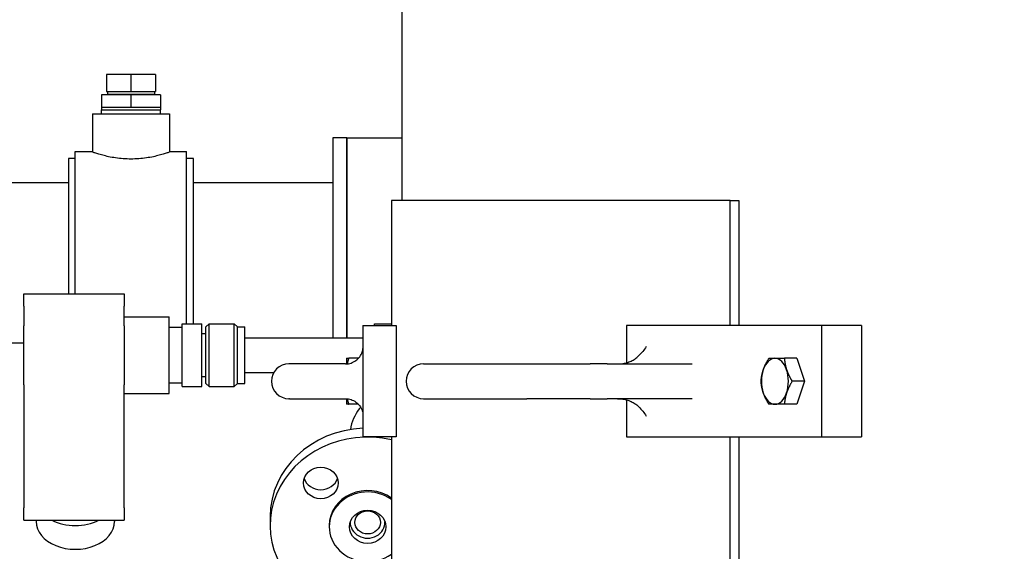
# Model space of a CAD drawing. Header units: inches. Extents: x 36 to 1719, y -84 to 1122.
# Tile 478 of 558: x 642 to 659, y 811 to 821. Entities that reach past the tile are written whole.
import ezdxf

# ---------------------------------------------------------------- set-up
doc = ezdxf.new("R2010")
doc.units = ezdxf.units.IN
doc.header["$LTSCALE"] = 48
doc.header["$MEASUREMENT"] = 0
doc.layers.add('Dimension (ANSI)', color=7, linetype='Continuous', lineweight=25)
doc.layers.add('Visible (ANSI)', color=7, linetype='Continuous', lineweight=30)
doc.styles.add('Note Text (ANSI)', font='tahoma.ttf')
doc.dimstyles.new('Architectural (ANSI)', dxfattribs={"dimscale": 48, "dimtxt": 0.125, "dimasz": 0.098425, "dimexe": 0.125, "dimexo": 0.0625, "dimgap": 0.031496, "dimtad": 0, "dimtih": 1, "dimtoh": 1, "dimdec": 4, "dimrnd": 1e-08, "dimzin": 3, "dimdsep": 46, "dimlunit": 4, "dimtxsty": 'Note Text (ANSI)', "dimcen": 0.09, "dimdle": 0.393701, "dimclrd": 256, "dimclre": 256, "dimclrt": 256, "dimadec": 0, "dimazin": 3, "dimtfac": 0.96, "dimtofl": 0, "dimtmove": 0, "dimatfit": 3, "dimfxl": 1, "dimfrac": 2, "dimtolj": 1, "dimtzin": 12, "dimlwd": -1, "dimlwe": -1, "dimarcsym": 0})

# ---------------------------------------------------------------- blocks, each defined once
blk = doc.blocks.new('*D22')
at = {"layer": 'Defpoints', "color": 0, "transparency": 16777216}
for p in [(690.014, 1004.053), (597.741, 757.491), (727.918, 757.491)]:
    blk.add_point(p, dxfattribs=at)
at = {"layer": 'Dimension (ANSI)', "transparency": 16777216}
for p, q in [((687.014, 1004.053), (591.741, 1004.053)), ((597.741, 999.328), (597.741, 903.572)), ((597.741, 762.216), (597.741, 892.973)), ((724.918, 757.491), (591.741, 757.491))]:
    blk.add_line(p, q, dxfattribs=at)
for points in [[(596.953, 999.328), (598.528, 999.328), (597.741, 1004.053)], [(596.953, 762.216), (598.528, 762.216), (597.741, 757.491)]]:
    blk.add_solid(points, dxfattribs=at)
at = {"layer": 'Dimension (ANSI)', "transparency": 16777216, "insert": (577.782, 902.06), "char_height": 6, "attachment_point": 1, "style": 'Note Text (ANSI)'}
blk.add_mtext('\\A1;20\'-6 9/16"', dxfattribs=at)

msp = doc.modelspace()

# ---------------------------------------------------------------- linework, layer by layer
at = {"layer": 'Visible (ANSI)'}
for p, q in [((648.65671, 822.1246), (648.65671, 817.7414)), ((643.79268, 820.00356), (643.35268, 820.00356)), ((643.35268, 820.00356), (643.35268, 819.69356)), ((643.79268, 820.00356), (643.79268, 819.69356)), ((644.23268, 820.00356), (643.79268, 820.00356)), ((644.23268, 820.00356), (644.23268, 819.69356)), ((643.35268, 819.69356), (643.79268, 819.69356)), ((643.36877, 819.69356), (643.36877, 819.64974)), ((643.79268, 819.69356), (644.23268, 819.69356)), ((644.2166, 819.69356), (644.2166, 819.64974)), ((643.26268, 819.63356), (643.26268, 819.41356)), ((643.79268, 819.63356), (643.26268, 819.63356)), ((643.36877, 819.64974), (644.2166, 819.64974)), ((643.36927, 819.63356), (643.36877, 819.64974)), ((643.79268, 819.63356), (643.79268, 819.41356)), ((644.32268, 819.63356), (643.79268, 819.63356)), ((644.21609, 819.63356), (644.2166, 819.64974)), ((644.32268, 819.63356), (644.32268, 819.41356)), ((643.26226, 819.41356), (643.26268, 819.41356)), ((643.26226, 819.41356), (643.26226, 819.36974)), ((643.26226, 819.36974), (644.3231, 819.36974)), ((643.26465, 819.29356), (643.26226, 819.36974)), ((643.26268, 819.41356), (643.50947, 819.41356)), ((643.50947, 819.41356), (643.54589, 819.41356)), ((643.54589, 819.41356), (643.79268, 819.41356)), ((643.79268, 819.41356), (644.03947, 819.41356)), ((644.03947, 819.41356), (644.07589, 819.41356)), ((644.07589, 819.41356), (644.32268, 819.41356)), ((644.32072, 819.29356), (644.3231, 819.36974)), ((644.32268, 819.41356), (644.3231, 819.41356)), ((644.3231, 819.41356), (644.3231, 819.36974)), ((643.10268, 819.29356), (644.48268, 819.29356)), ((643.10268, 819.29356), (643.10268, 818.60616)), ((644.48268, 819.29356), (644.48268, 818.60616)), ((647.41768, 818.8664), (647.41768, 815.27452)), ((647.66768, 818.8664), (647.41768, 818.8664)), ((647.66768, 818.8664), (647.66768, 815.27452)), ((647.66768, 818.8664), (648.65671, 818.8664)), ((647.66768, 815.27452), (647.66768, 818.8664)), ((642.66768, 818.4914), (642.66768, 816.06236)), ((642.79268, 818.4914), (642.66768, 818.4914)), ((642.79268, 816.06236), (642.79268, 818.6164)), ((642.79268, 818.6164), (643.07368, 818.6164)), ((644.51168, 818.6164), (644.79268, 818.6164)), ((644.79268, 815.52591), (644.79268, 818.6164)), ((644.91768, 818.4914), (644.79268, 818.4914)), ((644.91768, 815.52591), (644.91768, 818.4914)), ((642.66768, 818.0539), (636.79268, 818.0539)), ((647.41768, 818.0539), (644.91768, 818.0539)), ((654.55751, 817.7414), (648.46921, 817.7414)), ((648.46921, 817.7414), (648.46921, 815.4914)), ((654.55751, 815.4914), (654.55751, 817.7414)), ((654.55751, 817.7414), (654.70964, 817.7414)), ((654.70964, 817.7414), (654.70964, 815.4914)), ((641.87015, 815.84269), (641.87015, 816.06236)), ((641.87015, 816.06236), (643.66768, 816.06236)), ((643.66768, 816.06236), (643.66768, 815.84269)), ((641.87015, 815.84269), (641.87015, 815.48914)), ((643.66768, 815.48914), (643.66768, 815.84269)), ((643.66768, 815.65064), (644.48018, 815.65064)), ((644.48018, 814.27341), (644.48018, 815.65064)), ((641.87015, 814.42848), (641.87015, 815.48914)), ((643.66768, 815.48914), (643.66768, 814.42848)), ((644.48018, 815.46314), (644.71041, 815.46314)), ((644.71041, 814.39814), (644.71041, 815.52591)), ((644.71041, 815.52591), (645.06785, 815.52591)), ((645.06785, 814.39814), (645.06785, 815.52591)), ((645.13956, 815.46938), (645.19596, 815.52591)), ((645.13956, 814.45467), (645.13956, 815.46938)), ((645.19596, 814.39814), (645.19596, 815.52591)), ((645.19596, 815.52591), (645.64869, 815.52591)), ((645.64869, 814.39814), (645.64869, 815.52591)), ((645.70509, 815.46938), (645.64869, 815.52591)), ((645.70509, 814.45467), (645.70509, 815.46938)), ((645.70509, 815.46938), (645.839, 815.46938)), ((645.839, 814.45467), (645.839, 815.46938)), ((647.95949, 815.4914), (648.55645, 815.4914)), ((647.95949, 815.4914), (647.95949, 814.50503)), ((648.16768, 815.4914), (648.16768, 815.52452)), ((648.16768, 815.52452), (648.46921, 815.52452)), ((648.55645, 815.4914), (648.55645, 813.4914)), ((652.69046, 815.4914), (652.69046, 814.8246)), ((656.19776, 815.4914), (652.69046, 815.4914)), ((656.19776, 815.4914), (656.19776, 813.4914)), ((656.91091, 815.4914), (656.19776, 815.4914)), ((656.91091, 815.4914), (656.91091, 813.4914)), ((645.06785, 815.34676), (645.13956, 815.34676)), ((645.839, 815.27452), (647.95949, 815.27452)), ((641.87015, 815.1789), (636.79268, 815.1789)), ((646.64208, 814.8039), (646.62939, 814.8039)), ((647.1916, 814.8039), (646.64208, 814.8039)), ((647.64763, 814.8039), (647.1916, 814.8039)), ((647.66646, 814.90477), (647.66647, 814.90478)), ((647.87889, 814.90478), (647.70244, 814.90478)), ((649.04889, 814.8039), (650.9051, 814.8039)), ((650.9051, 814.8039), (652.03744, 814.8039)), ((652.34404, 814.8039), (652.03744, 814.8039)), ((652.34404, 814.8039), (653.87421, 814.8039)), ((655.75272, 814.90478), (655.52873, 814.90478)), ((655.75272, 814.90478), (655.89223, 814.4914)), ((645.06785, 814.57729), (645.13956, 814.57729)), ((645.839, 814.64952), (646.35985, 814.64952)), ((641.87015, 814.42848), (641.87015, 812.21877)), ((643.66768, 812.21877), (643.66768, 814.42848)), ((644.48018, 814.46091), (644.71041, 814.46091)), ((644.71041, 814.39814), (645.06785, 814.39814)), ((645.13956, 814.45467), (645.19596, 814.39814)), ((645.19596, 814.39814), (645.64869, 814.39814)), ((645.70509, 814.45467), (645.64869, 814.39814)), ((645.70509, 814.45467), (645.839, 814.45467)), ((647.95949, 814.50503), (647.95949, 814.47776)), ((647.95949, 814.47776), (647.95949, 813.4914)), ((655.89223, 814.4914), (655.66824, 814.4914)), ((655.89223, 814.4914), (655.75272, 814.07801)), ((643.66768, 814.27341), (644.48018, 814.27341)), ((646.64208, 814.1789), (646.62939, 814.1789)), ((646.64208, 814.1789), (647.1916, 814.1789)), ((647.1916, 814.1789), (647.64763, 814.1789)), ((647.66646, 814.07802), (647.66647, 814.07801)), ((647.87889, 814.07801), (647.70244, 814.07801)), ((649.04889, 814.1789), (650.9051, 814.1789)), ((652.03744, 814.1789), (650.9051, 814.1789)), ((652.03744, 814.1789), (652.34404, 814.1789)), ((653.87421, 814.1789), (652.34404, 814.1789)), ((652.69046, 814.1582), (652.69046, 813.4914)), ((655.75272, 814.07801), (655.52873, 814.07801)), ((648.55645, 813.4914), (647.95949, 813.4914)), ((648.46921, 813.4914), (648.46921, 810.4914)), ((652.69046, 813.4914), (656.19776, 813.4914)), ((654.55751, 806.9914), (654.55751, 813.4914)), ((654.70964, 813.4914), (654.70964, 806.9914)), ((656.19776, 813.4914), (656.91091, 813.4914)), ((641.87015, 811.9991), (641.87015, 812.21877)), ((643.66768, 812.21877), (643.66768, 811.9991)), ((641.87015, 811.9991), (643.6674, 811.9991)), ((642.0889, 811.9991), (642.0889, 811.97084)), ((643.49638, 811.9991), (643.49646, 811.97302)), ((646.29268, 812.06416), (646.29268, 811.90356)), ((647.73018, 811.9688), (647.73018, 811.95745)), ((648.35518, 811.9688), (648.35518, 811.95745)), ((647.35268, 811.90356), (647.35268, 811.8782))]:
    msp.add_line(p, q, dxfattribs=at)
for centre in [(646.62939, 814.4914), (649.04889, 814.4914)]:
    msp.add_arc(centre, 0.3125, 90, 270, dxfattribs=at)
for centre, major_axis, ratio, start_param, end_param in [((647.66647, 814.4914), (0, 0.41339), 0.00399463, 0.00691901, 0.71183015), ((655.35926, 814.4914), (0, 0.41339), 0.58454884, 0, 1.04719755), ((655.35926, 814.4914), (0, 0.41339), 0.58454884, 5.23598776, 6.28318531), ((655.35926, 814.4914), (0, -0.41339), 0.58454884, 4.1887902, 5.23598776), ((655.35926, 814.4914), (0, 0.41339), 0.58454884, 4.1887902, 5.23598776), ((655.35926, 814.4914), (0, -0.41339), 0.58454884, 5.23598776, 6.28318531), ((655.35926, 814.4914), (0, -0.41339), 0.58454884, 0, 1.04719755), ((647.66647, 814.4914), (0, -0.41339), 0.00399463, 5.57135516, 6.2762663), ((648.04268, 811.90356), (-1.75, 0), 0.90630779, 4.4661768, 7.38134592), ((648.04268, 812.06416), (-1.75, 0), 0.90630779, 4.75994625, 6.28318531), ((647.20122, 812.82678), (-0.3125, 0), 0.90630779, 0.28745759, 2.85413506), ((648.04268, 811.8782), (-0.69, 0), 0.90630779, 4.04598774, 8.52038288), ((648.04268, 811.90356), (-0.69, 0), 0.90630779, 4.04598774, 6.28318531), ((642.79268, 811.97138), (-0.70378, -0.00109), 0.70710636, 6.28209127, 9.425872), ((642.79202, 812.39609), (0.70312, 0.00109), 0.70710636, 4.06416639, 5.35623543), ((648.04268, 811.95745), (-0.3125, 0), 0.90630779, 6.24018794, 9.46777532)]:
    msp.add_ellipse(centre, major_axis=major_axis, ratio=ratio, start_param=start_param, end_param=end_param, dxfattribs=at)
for centre, major_axis in [((647.20122, 812.66618), (0.3125, 0)), ((648.04268, 811.8782), (-0.3281, 0)), ((648.04268, 811.95745), (0.2295, 0))]:
    msp.add_ellipse(centre, major_axis=major_axis, ratio=0.90630779, dxfattribs=at)
for points, knots in [([(644.51168, 818.6164), (644.51168, 818.6164), (644.50728, 818.6148), (644.48888, 818.6083), (644.47489, 818.60339), (644.43807, 818.59105), (644.41522, 818.58362), (644.36257, 818.5676), (644.33277, 818.55903), (644.26939, 818.54237), (644.23357, 818.53368), (644.15546, 818.51724), (644.11318, 818.5095), (644.02475, 818.49655), (643.97852, 818.49134), (643.88529, 818.48441), (643.83828, 818.48269), (643.74708, 818.48269), (643.70007, 818.48441), (643.60684, 818.49134), (643.56062, 818.49655), (643.47218, 818.5095), (643.4299, 818.51724), (643.35179, 818.53368), (643.31597, 818.54237), (643.25259, 818.55903), (643.2228, 818.5676), (643.17015, 818.58362), (643.14729, 818.59105), (643.11047, 818.60339), (643.09648, 818.6083), (643.07808, 818.6148), (643.07368, 818.6164), (643.07368, 818.6164)], [2.77885266, 2.77885266, 2.77885266, 2.77885266, 3.12609818, 3.12609818, 3.47334371, 3.47334371, 3.82058923, 3.82058923, 4.16783476, 4.16783476, 4.5153024, 4.5153024, 4.86277004, 4.86277004, 5.21023767, 5.21023767, 5.55770531, 5.55770531, 5.90517295, 5.90517295, 6.25264059, 6.25264059, 6.60010822, 6.60010822, 6.94757586, 6.94757586, 7.29482139, 7.29482139, 7.64206691, 7.64206691, 7.98931244, 7.98931244, 8.33655797, 8.33655797, 8.33655797, 8.33655797]), ([(653.04721, 815.1164), (653.04712, 815.11624), (653.04703, 815.11609), (653.009, 815.05116), (652.96374, 815.00288), (652.91563, 814.95171)], [-0.001682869, -0.001682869, -0.001682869, -0.001682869, 0, 0, 0.698687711, 0.698687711, 0.698687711, 0.698687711]), ([(647.64763, 814.8039), (647.68055, 814.8039), (647.71347, 814.80908), (647.77606, 814.82931), (647.80572, 814.84434), (647.85889, 814.88273), (647.8824, 814.90609), (647.92101, 814.95882), (647.93612, 814.98818), (647.95257, 815.03814), (647.95699, 815.05774), (647.95949, 815.07757)], [-1.57079633, -1.57079633, -1.57079633, -1.57079633, -1.25743829, -1.25743829, -0.94408026, -0.94408026, -0.63072222, -0.63072222, -0.31736419, -0.31736419, -0.12491563, -0.12491563, -0.12491563, -0.12491563]), ([(652.53045, 814.8039), (652.56217, 814.8039), (652.59388, 814.80628), (652.65571, 814.81563), (652.68582, 814.82258), (652.74296, 814.84047), (652.76999, 814.8514), (652.81975, 814.87629), (652.84249, 814.89025), (652.8829, 814.91998), (652.90057, 814.93574), (652.91561, 814.95178)], [-1.570796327, -1.570796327, -1.570796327, -1.570796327, -1.386665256, -1.386665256, -1.202534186, -1.202534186, -1.018403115, -1.018403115, -0.834272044, -0.834272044, -0.650140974, -0.650140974, -0.650140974, -0.650140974]), ([(647.64763, 814.1789), (647.68055, 814.1789), (647.71347, 814.17371), (647.77606, 814.15349), (647.80572, 814.13846), (647.85889, 814.10006), (647.8824, 814.07671), (647.92101, 814.02398), (647.93612, 813.99461), (647.95257, 813.94466), (647.95699, 813.92506), (647.95949, 813.90522)], [-1.57079633, -1.57079633, -1.57079633, -1.57079633, -1.25743829, -1.25743829, -0.94408026, -0.94408026, -0.63072222, -0.63072222, -0.31736419, -0.31736419, -0.12491563, -0.12491563, -0.12491563, -0.12491563]), ([(652.53045, 814.1789), (652.56217, 814.1789), (652.59388, 814.17651), (652.65571, 814.16717), (652.68582, 814.16021), (652.74296, 814.14232), (652.76999, 814.13139), (652.81975, 814.1065), (652.84249, 814.09255), (652.8829, 814.06282), (652.90057, 814.04705), (652.91561, 814.03101)], [-1.570796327, -1.570796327, -1.570796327, -1.570796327, -1.386665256, -1.386665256, -1.202534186, -1.202534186, -1.018403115, -1.018403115, -0.834272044, -0.834272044, -0.650140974, -0.650140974, -0.650140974, -0.650140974]), ([(652.91562, 814.03105), (652.96401, 813.97953), (653.00905, 813.93154), (653.04703, 813.86671), (653.04712, 813.86655), (653.04721, 813.8664)], [1.555777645, 1.555777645, 1.555777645, 1.555777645, 2.336114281, 2.336114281, 2.337996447, 2.337996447, 2.337996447, 2.337996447]), ([(647.91816, 814.02546), (647.90949, 814.01512), (647.90104, 814.00462), (647.81168, 813.88838), (647.75244, 813.76223), (647.73537, 813.62555)], [4.371756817, 4.371756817, 4.371756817, 4.371756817, 4.398229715, 4.398229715, 4.659652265, 4.659652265, 4.659652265, 4.659652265])]:
    msp.add_open_spline(points, degree=3, knots=knots, dxfattribs=at)
for points, weights in [([(647.66647, 814.90478), (647.66647, 814.90478), (647.70244, 814.90478)], [1.00105680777, 1.0427312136, 1.01001874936]), ([(647.70244, 814.90478), (647.68488, 814.85246), (647.67573, 814.80516)], [1.01001874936, 1.02540035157, 1.02433547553]), ([(655.14999, 814.69809), (655.18236, 814.79402), (655.2497, 814.90478)], [1, 1.04314139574, 1.01001874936]), ([(655.2497, 814.90478), (655.29451, 814.90478), (655.35926, 814.90478)], [1.01001874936, 1.04314139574, 1]), ([(655.35926, 814.90478), (655.42401, 814.90478), (655.52873, 814.90478)], [1, 1.04314139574, 1.01001874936]), ([(655.52873, 814.90478), (655.53615, 814.79402), (655.56853, 814.69809)], [1.01001874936, 1.04314139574, 1]), ([(655.11019, 814.4914), (655.11761, 814.60216), (655.14999, 814.69809)], [1.01001874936, 1.04314139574, 1]), ([(655.56853, 814.69809), (655.6009, 814.60216), (655.66824, 814.4914)], [1, 1.04314139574, 1.01001874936]), ([(655.14999, 814.2847), (655.11761, 814.38063), (655.11019, 814.4914)], [1, 1.04314139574, 1.01001874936]), ([(655.66824, 814.4914), (655.6009, 814.38063), (655.56853, 814.2847)], [1.01001874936, 1.04314139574, 1]), ([(655.2497, 814.07801), (655.18236, 814.18878), (655.14999, 814.2847)], [1.01001874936, 1.04314139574, 1]), ([(655.56853, 814.2847), (655.53615, 814.18878), (655.52873, 814.07801)], [1, 1.04314139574, 1.01001874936]), ([(647.70244, 814.07801), (647.66647, 814.07801), (647.66647, 814.07801)], [1.01001874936, 1.0427312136, 1.00105680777]), ([(647.67573, 814.17764), (647.68488, 814.13034), (647.70244, 814.07801)], [1.02433547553, 1.02540035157, 1.01001874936]), ([(655.35926, 814.07801), (655.29451, 814.07801), (655.2497, 814.07801)], [1, 1.04314139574, 1.01001874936]), ([(655.52873, 814.07801), (655.42401, 814.07801), (655.35926, 814.07801)], [1.01001874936, 1.04314139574, 1])]:
    msp.add_rational_spline(points, weights, degree=2, dxfattribs=at)
msp.add_open_spline([(643.6674, 811.9991), (643.6675, 811.9991), (643.66759, 811.9991), (643.66768, 811.9991)], degree=3, dxfattribs=at)

# ---------------------------------------------------------------- dimensions: what is measured, and where the dimension line sits
at = {"layer": 'Dimension (ANSI)'}
dim = msp.add_linear_dim(base=(597.7408, 757.4914), p1=(690.01418, 1004.0529), p2=(727.91768, 757.4914), angle=270, dimstyle='Architectural (ANSI)', override={"dimgap": 0.031496, "dimdec": 4, "dimlfac": 1, "dimtol": 0, "dimlim": 0, "dimtp": 0, "dimtm": 0, "dimtdec": 2, "dimatfit": 1}, dxfattribs=at)
dim.commit()
dim.dimension.update_dxf_attribs({"geometry": '*D22', "text_midpoint": (597.7408, 898.27215), "dimtype": 160})

doc.saveas('drawing.dxf')
